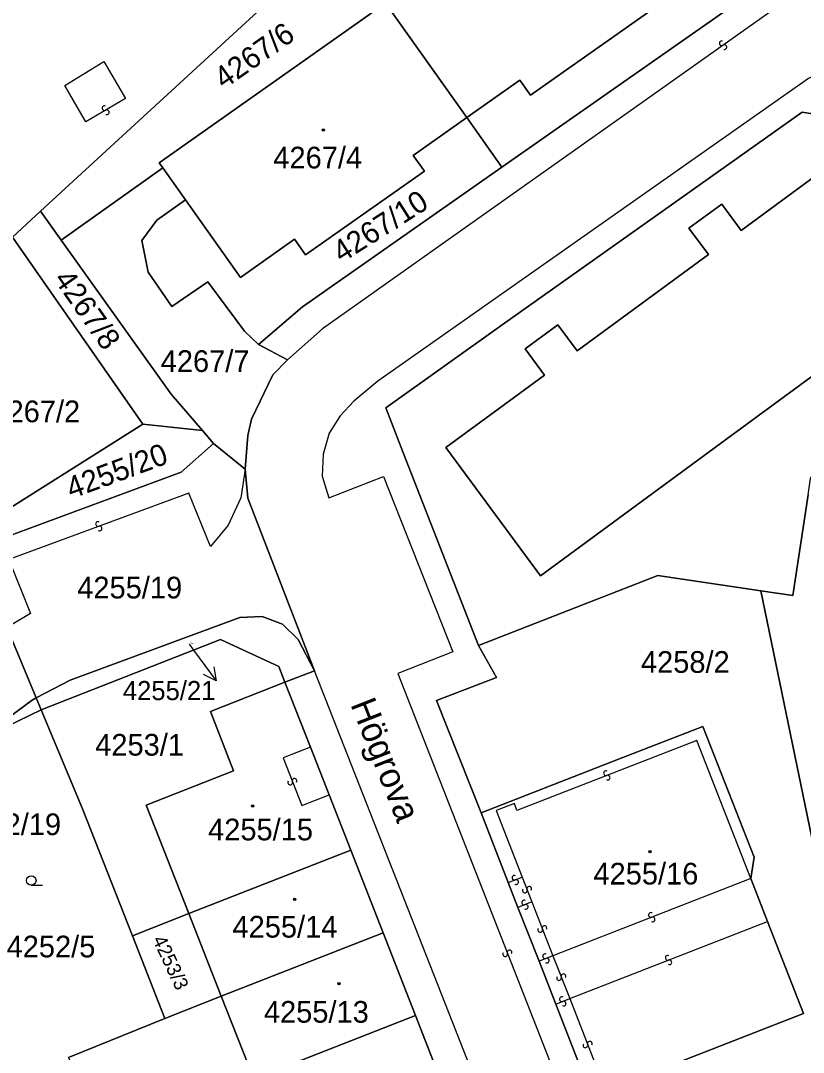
# Model space of a CAD drawing. Extents: x -598233 to -596890, y -1157848 to -1156431.
# Drawn here: x -598118 to -598056.7, y -1156962.7 to -1156881.8 of the extents above; entities that cross this region are included whole.
import ezdxf

# ---------------------------------------------------------------- set-up
doc = ezdxf.new("R2010")
doc.units = 0
for name, color, linetype in [('Level 1', 7, 'Continuous'), ('Level 11', 7, 'Continuous'), ('Level 13', 7, 'Continuous'), ('Level 3', 7, 'Continuous'), ('Level 4', 7, 'Continuous'), ('Level 5', 7, 'Continuous'), ('Level 57', 7, 'Continuous'), ('Level 60', 7, 'Continuous')]:
    doc.layers.add(name, color=color, linetype=linetype)

msp = doc.modelspace()

# ---------------------------------------------------------------- linework, layer by layer
at = {"layer": 'Level 1'}
for points in [[(-598083.08, -1156889.4), (-598078.92, -1156886.45), (-598078.08, -1156887.64), (-598068.75, -1156881.06), (-598069.6, -1156879.85), (-598065.36, -1156876.85), (-598071.72, -1156867.87), (-598089.44, -1156880.42)], [(-598116.46, -1156896.74), (-598094, -1156876.04), (-598093.05, -1156875.33)], [(-598080.33, -1156893.28), (-598059.85, -1156878.92)], [(-598106.88, -1156893.32), (-598107.16, -1156892.94), (-598089.44, -1156880.42)], [(-598089.44, -1156880.42), (-598083.08, -1156889.4)], [(-598105.1, -1156895.85), (-598100.81, -1156901.93), (-598096.57, -1156898.93), (-598095.71, -1156900.16), (-598086.4, -1156893.6), (-598087.27, -1156892.36), (-598083.08, -1156889.4)], [(-598082.17, -1156930.76), (-598088.08, -1156915.6), (-598089.43, -1156912.13), (-598080.3, -1156905.65), (-598067.66, -1156896.67), (-598056.81, -1156888.96), (-598053.59, -1156889.5), (-598033.66, -1156892.8), (-598031.78, -1156893.11), (-598026.17, -1156894.04), (-598021.28, -1156894.85), (-598019.99, -1156895.63), (-598019.67, -1156897.41), (-598023.48, -1156922.38), (-598023.82, -1156924.61), (-598026.54, -1156942.42), (-598027.13, -1156946.28), (-598027.82, -1156950.82), (-598028.67, -1156950.69)], [(-598080.33, -1156893.28), (-598083.08, -1156889.4)], [(-598053.01, -1156891.93), (-598061.59, -1156898.24), (-598063.11, -1156896.17), (-598065.68, -1156898.05), (-598064.16, -1156900.12), (-598069.73, -1156904.22), (-598074.44, -1156907.68), (-598075.95, -1156905.63), (-598078.5, -1156907.53), (-598077, -1156909.57), (-598084.72, -1156915.24), (-598077.31, -1156925.31), (-598062.33, -1156914.29), (-598051.23, -1156906.13)], [(-598114.85, -1156899.01), (-598106.88, -1156893.32)], [(-598106.88, -1156893.32), (-598105.1, -1156895.85)], [(-598099.39, -1156907.19), (-598095.95, -1156904.22), (-598080.33, -1156893.28)], [(-598105.1, -1156895.85), (-598107.35, -1156897.43), (-598108.52, -1156899.02), (-598108.03, -1156901.52), (-598106.17, -1156904.19), (-598103.35, -1156902.27), (-598100.5, -1156906.14), (-598099.39, -1156907.19)], [(-598118.65, -1156898.76), (-598116.46, -1156896.74)], [(-598116.46, -1156896.74), (-598114.85, -1156899.01)], [(-598108.44, -1156913.42), (-598118.65, -1156898.76)], [(-598114.85, -1156899.01), (-598106.24, -1156911.07), (-598103.79, -1156913.92)], [(-598099.39, -1156907.19), (-598097.13, -1156908.37)], [(-598100.44, -1156916.94), (-598100.23, -1156914.3), (-598099.94, -1156913.04), (-598098.27, -1156909.56), (-598097.13, -1156908.37)], [(-598122.15, -1156922.06), (-598121.3, -1156921.53), (-598108.44, -1156913.42)], [(-598108.44, -1156913.42), (-598103.79, -1156913.92)], [(-598103.79, -1156913.92), (-598102.92, -1156914.93)], [(-598121.9, -1156922.65), (-598119.55, -1156922.4), (-598105.44, -1156917.19), (-598102.92, -1156914.93)], [(-598100.44, -1156916.94), (-598102.92, -1156914.93)], [(-598095.01, -1156932.75), (-598100.22, -1156919.23), (-598100.44, -1156916.94)], [(-598056.34, -1156918.95), (-598057.55, -1156926.86), (-598060.06, -1156926.48)], [(-598060.06, -1156926.48), (-598068.12, -1156925.28), (-598074.54, -1156927.78), (-598082.17, -1156930.76)], [(-598060.06, -1156926.48), (-598052.76, -1156961.79)], [(-598095.01, -1156932.75), (-598096.28, -1156930.31), (-598097.52, -1156929.1), (-598099.11, -1156928.49), (-598100.85, -1156928.57), (-598114.15, -1156933.49), (-598116.8, -1156934.87)], [(-598119.11, -1156929.34), (-598116.8, -1156934.87)], [(-598116.41, -1156935.8), (-598102.36, -1156930.3), (-598097.79, -1156932.42), (-598097.32, -1156933.64)], [(-598082.17, -1156930.76), (-598080.75, -1156933.27), (-598085.44, -1156935.09), (-598081.95, -1156943.89)], [(-598097.32, -1156933.64), (-598095.01, -1156932.75)], [(-598104.85, -1156951.78), (-598108.19, -1156943.27), (-598101.34, -1156940.59), (-598103.16, -1156935.93), (-598097.32, -1156933.64)], [(-598097.32, -1156933.64), (-598095.33, -1156938.73)], [(-598116.8, -1156934.87), (-598117.12, -1156935.04), (-598119.62, -1156936.9), (-598121.74, -1156939.11), (-598122.85, -1156942.04), (-598125.74, -1156953.22)], [(-598116.8, -1156934.87), (-598116.41, -1156935.8)], [(-598125.53, -1156953.68), (-598122.63, -1156942.2), (-598121.47, -1156939.34), (-598119.26, -1156937.2), (-598117.28, -1156936.23), (-598116.41, -1156935.8)], [(-598116.41, -1156935.8), (-598113.17, -1156943.56), (-598109.27, -1156953.51)], [(-598081.95, -1156943.89), (-598071.32, -1156939.74), (-598064.59, -1156937.11), (-598060.58, -1156947.36), (-598060.84, -1156949.04)], [(-598095.33, -1156938.73), (-598093.86, -1156942.47)], [(-598093.86, -1156942.47), (-598092.16, -1156946.81)], [(-598079.83, -1156949.35), (-598081.95, -1156943.89)], [(-598104.85, -1156951.78), (-598092.16, -1156946.81)], [(-598092.16, -1156946.81), (-598089.63, -1156953.29)], [(-598079.07, -1156951.29), (-598079.83, -1156949.35)], [(-598060.84, -1156949.04), (-598059.53, -1156952.41)], [(-598077.42, -1156955.5), (-598079.07, -1156951.29)], [(-598109.27, -1156953.51), (-598104.85, -1156951.78)], [(-598104.85, -1156951.78), (-598102.31, -1156958.26)], [(-598059.53, -1156952.41), (-598056.72, -1156959.61), (-598066.01, -1156963.24), (-598072.21, -1156965.65)], [(-598102.31, -1156958.26), (-598089.63, -1156953.29)], [(-598089.63, -1156953.29), (-598087.09, -1156959.76)], [(-598109.27, -1156953.51), (-598106.73, -1156959.99)], [(-598076.11, -1156958.87), (-598077.42, -1156955.5)], [(-598102.31, -1156958.26), (-598106.73, -1156959.99)], [(-598099.77, -1156964.73), (-598102.31, -1156958.26)], [(-598073.3, -1156966.07), (-598076.11, -1156958.87)], [(-598099.77, -1156964.73), (-598087.09, -1156959.76)], [(-598087.09, -1156959.76), (-598084.55, -1156966.26)], [(-598114.15, -1156963.33), (-598114.27, -1156963.06), (-598106.73, -1156959.99)]]:
    msp.add_lwpolyline(points, dxfattribs=at)
at = {"layer": 'Level 13'}
for centre, start, end in [((-598063.116, -1156883.569), 72.49635, 305.08635), ((-598062.905, -1156883.871), 252.7108, 124.8088), ((-598111.452, -1156888.66), 67.27751, 299.86751), ((-598111.269, -1156888.98), 247.49196, 119.58996), ((-598111.963, -1156921.247), 57.38878, 289.97878), ((-598111.838, -1156921.594), 237.60324, 109.70124), ((-598096.568, -1156941.374), 328.82995, 200.92795), ((-598072.176, -1156940.778), 58.42449, 291.01449), ((-598072.045, -1156941.122), 238.63895, 110.73694), ((-598096.912, -1156941.507), 148.61549, 21.20549), ((-598079.346, -1156948.968), 58.90174, 290.99974), ((-598079.213, -1156949.312), 238.68728, 111.27728), ((-598078.532, -1156949.966), 148.45131, 21.04131), ((-598078.188, -1156949.835), 328.66576, 200.76376), ((-598078.585, -1156950.908), 58.23101, 290.82101), ((-598078.455, -1156951.253), 238.44546, 110.54346), ((-598068.656, -1156951.888), 58.44802, 291.03802), ((-598068.525, -1156952.232), 238.66247, 110.76047), ((-598077.332, -1156953.046), 148.44161, 21.03161), ((-598076.988, -1156952.915), 328.65607, 200.75407), ((-598080.072, -1156954.956), 148.55105, 21.14105), ((-598079.728, -1156954.824), 328.76551, 200.86351), ((-598076.946, -1156955.118), 58.40878, 290.99878), ((-598076.815, -1156955.463), 238.62324, 110.72124), ((-598067.345, -1156955.248), 58.64287, 290.74087), ((-598067.214, -1156955.592), 238.42842, 111.01842), ((-598075.508, -1156956.694), 328.82047, 200.91847), ((-598075.852, -1156956.827), 148.60601, 21.19601), ((-598075.626, -1156958.488), 58.90174, 290.99974), ((-598075.493, -1156958.832), 238.68728, 111.27728), ((-598073.792, -1156962.106), 148.45096, 21.04096), ((-598073.448, -1156961.975), 328.66541, 200.76341)]:
    msp.add_arc(centre, 0.184, start, end, dxfattribs=at)
at = {"layer": 'Level 3'}
for points in [[(-598054.38, -1156876.39), (-598054.82, -1156877.44), (-598055.82, -1156878.56), (-598056.2, -1156878.89), (-598069.81, -1156888.54), (-598082.39, -1156897.45), (-598094.37, -1156905.95), (-598097.13, -1156908.37)], [(-598018.8, -1156891.5), (-598019.65, -1156890.4), (-598021.88, -1156888.63), (-598023.23, -1156888.05), (-598024.63, -1156887.79), (-598025.35, -1156892.25), (-598044.32, -1156889.16), (-598043.66, -1156884.71), (-598045.81, -1156884.3), (-598048.59, -1156884.21), (-598050.94, -1156884.43), (-598053.49, -1156885), (-598056.32, -1156886.34), (-598090.05, -1156910.04), (-598091.93, -1156911.62), (-598093, -1156912.78), (-598093.85, -1156914.13), (-598094.33, -1156915.76), (-598094.41, -1156917.51), (-598093.88, -1156919.19), (-598089.6, -1156917.53), (-598084.17, -1156931.26), (-598088.49, -1156932.95), (-598071.3, -1156976.83)], [(-598114.57, -1156886.89), (-598111.5, -1156885), (-598109.8, -1156887.91), (-598112.92, -1156889.72), (-598114.57, -1156886.89)], [(-598100.44, -1156916.94), (-598100.78, -1156919.19), (-598101.76, -1156921.33), (-598103.15, -1156923.02), (-598104.84, -1156918.82), (-598118.95, -1156924.02), (-598117.25, -1156928.26), (-598118.74, -1156929.14)], [(-598026, -1157039.23), (-598027.64, -1157038.19), (-598029.09, -1157037.64), (-598030.37, -1157037.41), (-598041.41, -1157037.7), (-598043.03, -1157037.7), (-598044.65, -1157037.58), (-598046.7, -1157037.23), (-598048.99, -1157036.52), (-598050.76, -1157035.65), (-598052.87, -1157034.26), (-598054.68, -1157032.61), (-598056.05, -1157030.93), (-598057.28, -1157028.95), (-598076.32, -1156980.36), (-598095.01, -1156932.75)], [(-598095.33, -1156938.73), (-598097.47, -1156939.57), (-598096, -1156943.31), (-598093.86, -1156942.47)], [(-598060.84, -1156949.04), (-598065.07, -1156938.21), (-598079.15, -1156943.69), (-598079.35, -1156943.16), (-598080.77, -1156943.71), (-598078.74, -1156948.92)], [(-598079.83, -1156949.35), (-598078.74, -1156948.92)], [(-598078.74, -1156948.92), (-598077.98, -1156950.87)], [(-598060.84, -1156949.04), (-598076.34, -1156955.08)], [(-598077.98, -1156950.87), (-598079.07, -1156951.29)], [(-598077.98, -1156950.87), (-598076.34, -1156955.08)], [(-598075.02, -1156958.44), (-598059.53, -1156952.41)], [(-598076.34, -1156955.08), (-598077.42, -1156955.5)], [(-598076.34, -1156955.08), (-598075.02, -1156958.44)], [(-598076.11, -1156958.87), (-598075.02, -1156958.44)], [(-598075.02, -1156958.44), (-598072.21, -1156965.65)]]:
    msp.add_lwpolyline(points, dxfattribs=at)
at = {"layer": 'Level 5'}
msp.add_line((-598117.19, -1156949.56), (-598116.315, -1156949.56), dxfattribs=at)
for centre, radius in [((-598094.32, -1156890.36), 0.09), ((-598094.32, -1156890.36), 0.0521), ((-598099.84, -1156943.35), 0.09), ((-598099.84, -1156943.35), 0.0521), ((-598068.73, -1156946.93), 0.09), ((-598068.73, -1156946.93), 0.0521), ((-598117.19, -1156949.185), 0.375), ((-598096.57, -1156950.67), 0.09), ((-598096.57, -1156950.67), 0.0521), ((-598093.08, -1156957.27), 0.09), ((-598093.08, -1156957.27), 0.0521)]:
    msp.add_circle(centre, radius, dxfattribs=at)
at = {"layer": 'Level 57'}
for p, q in [((-598104.83, -1156930.66), (-598104.484, -1156931.131)), ((-598104.484, -1156931.131), (-598102.71, -1156933.55))]:
    msp.add_line(p, q, dxfattribs=at)
msp.add_lwpolyline([(-598102.898, -1156932.448), (-598102.71, -1156933.55), (-598103.704, -1156933.039)], dxfattribs=at)
at = {"layer": 'Level 60'}
for points in [[(-598080.91, -1156839.8), (-598060.62, -1156823.99), (-598058.83, -1156837.79), (-598057.38, -1156848.91), (-598072.89, -1156860.4), (-598093.05, -1156875.33), (-598094, -1156876.04), (-598116.46, -1156896.74), (-598118.65, -1156898.76), (-598128.28, -1156885.01), (-598120.66, -1156877.67), (-598108.36, -1156863.13)], [(-598089.44, -1156880.42), (-598093.05, -1156875.33), (-598072.89, -1156860.4), (-598059.85, -1156878.92), (-598080.33, -1156893.28), (-598083.08, -1156889.4), (-598078.92, -1156886.45), (-598078.08, -1156887.64), (-598068.75, -1156881.06), (-598069.6, -1156879.85), (-598065.36, -1156876.85), (-598071.72, -1156867.87)], [(-598083.08, -1156889.4), (-598089.44, -1156880.42), (-598071.72, -1156867.87), (-598065.36, -1156876.85), (-598069.6, -1156879.85), (-598068.75, -1156881.06), (-598078.08, -1156887.64), (-598078.92, -1156886.45)], [(-598116.46, -1156896.74), (-598094, -1156876.04), (-598093.05, -1156875.33), (-598089.44, -1156880.42), (-598107.16, -1156892.94), (-598106.88, -1156893.32), (-598114.85, -1156899.01)], [(-598106.88, -1156893.32), (-598107.16, -1156892.94), (-598089.44, -1156880.42), (-598083.08, -1156889.4), (-598087.27, -1156892.36), (-598086.4, -1156893.6), (-598095.71, -1156900.16), (-598096.57, -1156898.93), (-598100.81, -1156901.93), (-598105.1, -1156895.85)], [(-598107.35, -1156897.43), (-598105.1, -1156895.85), (-598100.81, -1156901.93), (-598096.57, -1156898.93), (-598095.71, -1156900.16), (-598086.4, -1156893.6), (-598087.27, -1156892.36), (-598083.08, -1156889.4), (-598080.33, -1156893.28), (-598095.95, -1156904.22), (-598099.39, -1156907.19), (-598100.5, -1156906.14), (-598103.35, -1156902.27), (-598106.17, -1156904.19), (-598108.03, -1156901.52), (-598108.52, -1156899.02)], [(-598100.23, -1156914.3), (-598100.44, -1156916.94), (-598102.92, -1156914.93), (-598103.79, -1156913.92), (-598106.24, -1156911.07), (-598114.85, -1156899.01), (-598106.88, -1156893.32), (-598105.1, -1156895.85), (-598107.35, -1156897.43), (-598108.52, -1156899.02), (-598108.03, -1156901.52), (-598106.17, -1156904.19), (-598103.35, -1156902.27), (-598100.5, -1156906.14), (-598099.39, -1156907.19), (-598097.13, -1156908.37), (-598098.27, -1156909.56), (-598099.94, -1156913.04)], [(-598108.44, -1156913.42), (-598118.65, -1156898.76), (-598116.46, -1156896.74), (-598114.85, -1156899.01), (-598106.24, -1156911.07), (-598103.79, -1156913.92)], [(-598118.65, -1156898.76), (-598108.44, -1156913.42), (-598121.3, -1156921.53), (-598122.15, -1156922.06), (-598131.56, -1156910.86)], [(-598105.44, -1156917.19), (-598119.55, -1156922.4), (-598121.9, -1156922.65), (-598122.15, -1156922.06), (-598121.3, -1156921.53), (-598108.44, -1156913.42), (-598103.79, -1156913.92), (-598102.92, -1156914.93)], [(-598051.46, -1156953.28), (-598052.76, -1156961.79), (-598060.06, -1156926.48), (-598057.55, -1156926.86), (-598056.34, -1156918.95), (-598056.15, -1156917.67), (-598053.54, -1156913.93), (-598051.42, -1156913.31), (-598048.52, -1156914.35), (-598047.5, -1156914.71), (-598045.17, -1156914.04), (-598043.79, -1156917.33), (-598044.78, -1156919.4), (-598044.89, -1156920.1), (-598045.94, -1156927.03), (-598048.71, -1156945.2), (-598042, -1156946), (-598040.2, -1156955)], [(-598119.55, -1156922.4), (-598105.44, -1156917.19), (-598102.92, -1156914.93), (-598100.44, -1156916.94), (-598100.22, -1156919.23), (-598095.01, -1156932.75), (-598096.28, -1156930.31), (-598097.52, -1156929.1), (-598099.11, -1156928.49), (-598100.85, -1156928.57), (-598114.15, -1156933.49), (-598116.8, -1156934.87), (-598119.11, -1156929.34), (-598118.74, -1156929.14), (-598119.52, -1156928.37), (-598121.9, -1156922.65)], [(-598095.01, -1156932.75), (-598097.32, -1156933.64), (-598097.79, -1156932.42), (-598102.36, -1156930.3), (-598116.41, -1156935.8), (-598116.8, -1156934.87), (-598114.15, -1156933.49), (-598100.85, -1156928.57), (-598099.11, -1156928.49), (-598097.52, -1156929.1), (-598096.28, -1156930.31)], [(-598117.12, -1156935.04), (-598119.62, -1156936.9), (-598121.74, -1156939.11), (-598122.85, -1156942.04), (-598125.74, -1156953.22), (-598129.87, -1156944.31), (-598128.45, -1156938.93), (-598127.79, -1156936.95), (-598126.65, -1156935.1), (-598125.17, -1156933.64), (-598121.36, -1156930.56), (-598119.11, -1156929.34), (-598116.8, -1156934.87)], [(-598113.17, -1156943.56), (-598116.41, -1156935.8), (-598102.36, -1156930.3), (-598097.79, -1156932.42), (-598097.32, -1156933.64), (-598103.16, -1156935.93), (-598101.34, -1156940.59), (-598108.19, -1156943.27), (-598104.85, -1156951.78), (-598109.27, -1156953.51)], [(-598097.32, -1156933.64), (-598095.33, -1156938.73), (-598093.86, -1156942.47), (-598092.16, -1156946.81), (-598104.85, -1156951.78), (-598108.19, -1156943.27), (-598101.34, -1156940.59), (-598103.16, -1156935.93)], [(-598119.62, -1156936.9), (-598117.12, -1156935.04), (-598116.8, -1156934.87), (-598116.41, -1156935.8), (-598117.28, -1156936.23), (-598119.26, -1156937.2), (-598121.47, -1156939.34), (-598122.63, -1156942.2), (-598125.53, -1156953.68), (-598125.74, -1156953.22), (-598122.85, -1156942.04), (-598121.74, -1156939.11)], [(-598116.41, -1156935.8), (-598113.17, -1156943.56), (-598109.27, -1156953.51), (-598106.73, -1156959.99), (-598114.27, -1156963.06), (-598114.15, -1156963.33), (-598119.65, -1156966.41), (-598120.53, -1156964.51), (-598118.63, -1156963.45), (-598122.81, -1156956.04), (-598124.01, -1156956.12), (-598124.15, -1156956.66), (-598125.53, -1156953.68), (-598122.63, -1156942.2), (-598121.47, -1156939.34), (-598119.26, -1156937.2), (-598117.28, -1156936.23)], [(-598071.32, -1156939.74), (-598064.59, -1156937.11), (-598060.58, -1156947.36), (-598060.84, -1156949.04), (-598059.53, -1156952.41), (-598056.72, -1156959.61), (-598066.01, -1156963.24), (-598072.21, -1156965.65), (-598073.3, -1156966.07), (-598076.11, -1156958.87), (-598077.42, -1156955.5), (-598079.07, -1156951.29), (-598079.83, -1156949.35), (-598081.95, -1156943.89)], [(-598092.16, -1156946.81), (-598089.63, -1156953.29), (-598102.31, -1156958.26), (-598104.85, -1156951.78)], [(-598106.73, -1156959.99), (-598109.27, -1156953.51), (-598104.85, -1156951.78), (-598102.31, -1156958.26)], [(-598089.63, -1156953.29), (-598087.09, -1156959.76), (-598099.77, -1156964.73), (-598102.31, -1156958.26)], [(-598111.48, -1156969.45), (-598114.15, -1156963.33), (-598114.27, -1156963.06), (-598106.73, -1156959.99), (-598102.31, -1156958.26), (-598099.77, -1156964.73), (-598104.19, -1156966.46)], [(-598087.09, -1156959.76), (-598084.55, -1156966.26), (-598097.23, -1156971.23), (-598099.77, -1156964.73)]]:
    msp.add_lwpolyline(points, close=True, dxfattribs=at)
for points in [[(-598084.55, -1156966.26), (-598087.09, -1156959.76), (-598089.63, -1156953.29), (-598092.16, -1156946.81), (-598093.86, -1156942.47), (-598095.33, -1156938.73), (-598097.32, -1156933.64), (-598095.01, -1156932.75), (-598100.22, -1156919.23), (-598100.44, -1156916.94), (-598100.23, -1156914.3), (-598099.94, -1156913.04), (-598098.27, -1156909.56), (-598097.13, -1156908.37), (-598099.39, -1156907.19), (-598095.95, -1156904.22), (-598080.33, -1156893.28), (-598059.85, -1156878.92)], [(-598053.59, -1156889.5), (-598056.81, -1156888.96), (-598067.66, -1156896.67), (-598080.3, -1156905.65), (-598089.43, -1156912.13), (-598088.08, -1156915.6), (-598082.17, -1156930.76), (-598080.75, -1156933.27), (-598085.44, -1156935.09), (-598081.95, -1156943.89), (-598079.83, -1156949.35), (-598079.07, -1156951.29), (-598077.42, -1156955.5), (-598076.11, -1156958.87), (-598073.3, -1156966.07)], [(-598056.34, -1156918.95), (-598057.55, -1156926.86), (-598060.06, -1156926.48), (-598068.12, -1156925.28), (-598074.54, -1156927.78), (-598082.17, -1156930.76), (-598088.08, -1156915.6), (-598089.43, -1156912.13), (-598080.3, -1156905.65), (-598067.66, -1156896.67), (-598056.81, -1156888.96), (-598053.59, -1156889.5)], [(-598051.23, -1156906.13), (-598062.33, -1156914.29), (-598077.31, -1156925.31), (-598084.72, -1156915.24), (-598077, -1156909.57), (-598078.5, -1156907.53), (-598075.95, -1156905.63), (-598074.44, -1156907.68), (-598069.73, -1156904.22), (-598064.16, -1156900.12), (-598065.68, -1156898.05), (-598063.11, -1156896.17), (-598061.59, -1156898.24), (-598053.01, -1156891.93)], [(-598053.01, -1156891.93), (-598061.59, -1156898.24), (-598063.11, -1156896.17), (-598065.68, -1156898.05), (-598064.16, -1156900.12), (-598069.73, -1156904.22), (-598074.44, -1156907.68), (-598075.95, -1156905.63), (-598078.5, -1156907.53), (-598077, -1156909.57), (-598084.72, -1156915.24), (-598077.31, -1156925.31), (-598062.33, -1156914.29), (-598051.23, -1156906.13)], [(-598066.01, -1156963.24), (-598056.72, -1156959.61), (-598059.53, -1156952.41), (-598060.84, -1156949.04), (-598060.58, -1156947.36), (-598064.59, -1156937.11), (-598071.32, -1156939.74), (-598081.95, -1156943.89), (-598085.44, -1156935.09), (-598080.75, -1156933.27), (-598082.17, -1156930.76), (-598074.54, -1156927.78), (-598068.12, -1156925.28), (-598060.06, -1156926.48), (-598052.76, -1156961.79), (-598054.71, -1156974.54)]]:
    msp.add_lwpolyline(points, dxfattribs=at)

# ---------------------------------------------------------------- texts
at = {"layer": 'Level 11'}
msp.add_text('Högrova', height=2, rotation=291.53179, dxfattribs=at).set_placement((-598092.214, -1156935.376))
at = {"layer": 'Level 4'}
for s, height, rotation, p in [('4267/6', 1.7, 35.1, (-598102.1, -1156887.21)), ('4267/10', 1.7, 32.4, (-598092.88, -1156900.82)), ('4267/8', 1.7, 305.1, (-598115.48, -1156902.07)), ('4255/20', 1.7, 20.26629, (-598114.054, -1156919.302)), ('4253/3', 1.1, 295.2, (-598107.72, -1156953.81))]:
    msp.add_text(s, height=height, rotation=rotation, dxfattribs=at).set_placement(p)
for s, height, p in [('4267/4', 1.7, (-598098.23, -1156893.38)), ('4267/7', 1.7, (-598107.05, -1156909.33)), ('4267/2', 1.7, (-598120.31, -1156913.27)), ('4255/19', 1.7, (-598113.586, -1156927.08)), ('4255/21', 0.1, (-598104.83, -1156930.66)), ('4258/2', 1.7, (-598069.44, -1156932.91)), ('4253/1', 1.7, (-598112.18, -1156939.4)), ('4255/15', 1.7, (-598103.34, -1156946.04)), ('4255/16', 1.7, (-598073.16, -1156949.5)), ('4255/14', 1.7, (-598101.43, -1156953.66)), ('4252/5', 1.7, (-598119.12, -1156955.21)), ('4255/13', 1.7, (-598098.97, -1156960.33))]:
    msp.add_text(s, height=height, dxfattribs=at).set_placement(p)
at = {"layer": 'Level 57'}
for s, height, p in [('4255/21', 1.5, (-598110.016, -1156935.05)), ('4252/19', 1.7, (-598123.07, -1156945.63))]:
    msp.add_text(s, height=height, dxfattribs=at).set_placement(p)

doc.saveas('drawing.dxf')
